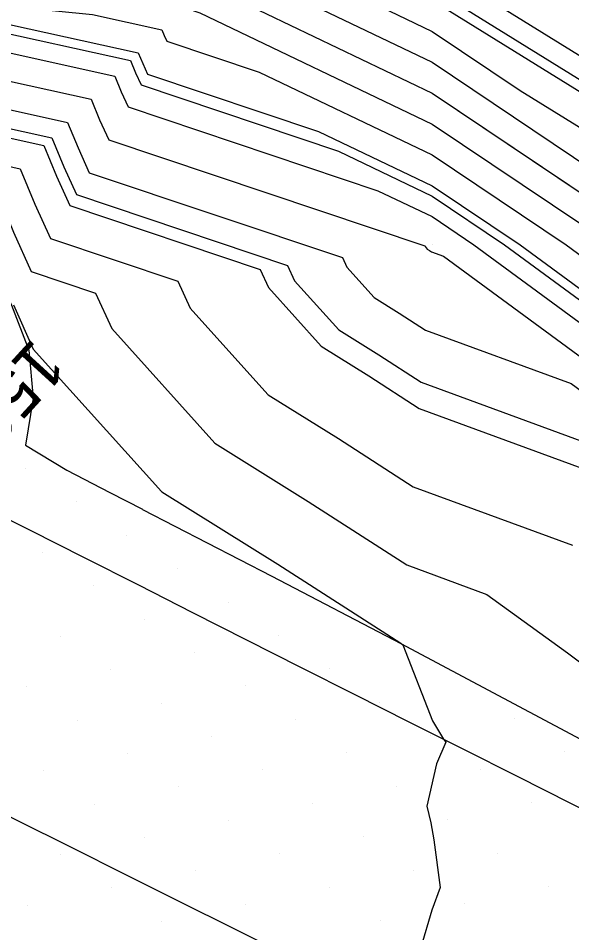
# Model space of a CAD drawing. Extents: x 2354170 to 2357230, y 866100 to 868290.
# Drawn here: x 2355842.92 to 2355865.74, y 867131.61 to 867169.36 of the extents above; entities that cross this region are included whole.
import ezdxf

# ---------------------------------------------------------------- set-up
doc = ezdxf.new("R2010")
doc.units = 0
for name, color, linetype in [('Default', 7, 'Continuous'), ('DTM Contours Major', 7, 'Continuous'), ('DTM Contours Minor', 7, 'Continuous'), ('DTM Contours Minor Text', 7, 'Continuous'), ('Exist DTM Breakline', 7, 'Continuous'), ('Exist DTM QL2 LIDAR Elevation Point', 7, 'Continuous'), ('Exist DTM Scan Elevation Point', 7, 'Continuous'), ('Exist Roads EOP', 7, 'Continuous')]:
    doc.layers.add(name, color=color, linetype=linetype)

msp = doc.modelspace()

# ---------------------------------------------------------------- linework, layer by layer
at = {"layer": 'Default'}
for points in [[(2355810.303, 867125.981), (2355816.622, 867139.648), (2355818.823, 867144.136), (2355828.273, 867164.345), (2355831.167, 867170.234), (2355832.123, 867170.747), (2355833.969, 867172.724), (2355835.633, 867174.286), (2355836.846, 867175.247), (2355842.995, 867175.704), (2355849.981, 867175.225), (2355858.046, 867171.948), (2355859.981, 867171.315), (2355862.525, 867170.013), (2355869.982, 867165.401), (2355879.694, 867160.3), (2355879.982, 867160.158), (2355880.08, 867160.111), (2355880.272, 867160.012), (2355889.982, 867154.899), (2355893.163, 867153.193), (2355898.899, 867150.012), (2355899.982, 867149.43), (2355906.426, 867146.456)], [(2355829.417, 867165.034), (2355829.614, 867165.455), (2355831.683, 867169.665), (2355832.366, 867170.031), (2355833.686, 867171.445), (2355836.096, 867173.707), (2355836.973, 867174.402), (2355841.419, 867174.732), (2355849.981, 867174.145), (2355859.866, 867170.128), (2355859.981, 867170.091), (2355860.134, 867170.013), (2355869.982, 867163.922), (2355877.425, 867160.012), (2355879.982, 867158.625), (2355883.154, 867156.84), (2355889.982, 867153.245), (2355892.086, 867152.116), (2355895.88, 867150.012), (2355899.982, 867147.808), (2355905.316, 867145.346), (2355909.718, 867141.488), (2355915.507, 867138.893)], [(2355811.304, 867126.399), (2355818.895, 867141.319), (2355818.983, 867141.507), (2355819.074, 867141.683), (2355819.15, 867141.824), (2355819.328, 867142.168), (2355822.053, 867147.526), (2355830.955, 867166.564), (2355832.198, 867169.095), (2355832.609, 867169.316), (2355833.403, 867170.165), (2355836.559, 867173.128), (2355837.1, 867173.556), (2355839.844, 867173.76), (2355849.981, 867173.065), (2355857.493, 867170.013), (2355859.981, 867168.819), (2355863.612, 867166.382), (2355869.982, 867162.442)], [(2355811.747, 867126.767), (2355818.686, 867140.406), (2355818.983, 867141.037), (2355819.287, 867141.629), (2355819.543, 867142.103), (2355820.143, 867143.257), (2355829.299, 867161.264), (2355832.295, 867167.674), (2355832.714, 867168.526), (2355832.853, 867168.6), (2355833.12, 867168.886), (2355837.022, 867172.548), (2355837.227, 867172.711), (2355838.268, 867172.788), (2355849.981, 867171.985), (2355854.836, 867170.013), (2355859.981, 867167.545), (2355867.489, 867162.505)], [(2355811.443, 867112.916), (2355808.244, 867118.013), (2355808.626, 867121.657), (2355808.794, 867122.129), (2355811.03, 867124.799), (2355811.015, 867124.915), (2355811.267, 867125.477), (2355812.19, 867127.134), (2355818.478, 867139.492), (2355818.983, 867140.568), (2355819.501, 867141.575), (2355819.935, 867142.382), (2355820.958, 867144.346), (2355832.796, 867167.63), (2355832.954, 867167.946), (2355833.052, 867168.152), (2355833.274, 867168.093), (2355837.179, 867171.744), (2355837.427, 867171.888), (2355841.36, 867171.496), (2355849.981, 867170.905), (2355852.178, 867170.013), (2355859.981, 867166.271), (2355866.793, 867161.698)], [(2355812.633, 867127.501), (2355818.269, 867138.579), (2355818.983, 867140.098), (2355819.714, 867141.521), (2355820.328, 867142.66), (2355821.773, 867145.435), (2355832.43, 867166.397), (2355832.911, 867167.356), (2355833.206, 867167.979), (2355833.879, 867167.801), (2355836.856, 867170.585), (2355837.74, 867171.101), (2355849.389, 867169.94), (2355849.812, 867169.847), (2355849.827, 867169.811), (2355849.843, 867169.777), (2355850.406, 867169.588), (2355859.981, 867164.996), (2355867.405, 867160.012)], [(2355813.076, 867127.868), (2355818.061, 867137.665), (2355818.982, 867139.628), (2355819.928, 867141.467), (2355820.721, 867142.939), (2355822.587, 867146.525), (2355832.065, 867165.165), (2355832.867, 867166.765), (2355833.361, 867167.806), (2355834.484, 867167.509), (2355836.534, 867169.426), (2355838.053, 867170.313), (2355845.973, 867169.524), (2355848.839, 867168.89), (2355848.938, 867168.651), (2355849.043, 867168.419), (2355852.854, 867167.139), (2355859.981, 867163.722), (2355865.507, 867160.012), (2355869.982, 867156.724)], [(2355813.519, 867128.236), (2355817.852, 867136.752), (2355818.982, 867139.158), (2355820.141, 867141.413), (2355821.114, 867143.218), (2355823.402, 867147.614), (2355831.699, 867163.932), (2355832.823, 867166.175), (2355833.515, 867167.633), (2355835.088, 867167.218), (2355836.211, 867168.267), (2355838.367, 867169.526), (2355842.557, 867169.108), (2355847.866, 867167.934), (2355848.049, 867167.49), (2355848.244, 867167.061), (2355855.303, 867164.691), (2355859.981, 867162.447), (2355863.609, 867160.012), (2355869.982, 867155.329), (2355870.811, 867154.846)], [(2355813.963, 867128.603), (2355817.644, 867135.838), (2355818.982, 867138.688), (2355820.355, 867141.359), (2355821.507, 867143.497), (2355824.217, 867148.703), (2355831.333, 867162.7), (2355832.78, 867165.584), (2355833.669, 867167.461), (2355835.693, 867166.926), (2355835.888, 867167.108), (2355838.68, 867168.738), (2355839.142, 867168.692), (2355846.892, 867166.978), (2355847.16, 867166.33), (2355847.445, 867165.703), (2355857.751, 867162.243), (2355859.981, 867161.173), (2355861.71, 867160.012), (2355869.982, 867153.934)], [(2355814.406, 867128.97), (2355817.435, 867134.925), (2355818.982, 867138.218), (2355820.568, 867141.305), (2355821.9, 867143.775), (2355825.032, 867149.792), (2355830.968, 867161.467), (2355832.736, 867164.994), (2355833.824, 867167.288), (2355835.607, 867166.817), (2355836.13, 867166.537), (2355838.556, 867167.977), (2355839.05, 867167.541), (2355845.919, 867166.022), (2355846.27, 867165.169), (2355846.646, 867164.345), (2355859.679, 867159.969), (2355859.693, 867159.937), (2355859.786, 867159.834), (2355859.786, 867159.834), (2355859.87, 867159.781), (2355859.959, 867159.724), (2355860.451, 867159.543), (2355869.982, 867152.539)], [(2355814.849, 867129.338), (2355817.227, 867134.011), (2355818.982, 867137.748), (2355820.782, 867141.25), (2355822.293, 867144.054), (2355825.846, 867150.881), (2355830.602, 867160.235), (2355832.692, 867164.404), (2355833.978, 867167.115), (2355835.336, 867166.756), (2355836.522, 867166.123), (2355838.37, 867167.22), (2355839.428, 867166.286), (2355844.946, 867165.065), (2355845.381, 867164.009), (2355845.846, 867162.987), (2355856.286, 867159.482), (2355856.462, 867159.091), (2355857.594, 867157.831), (2355857.597, 867157.83), (2355858.619, 867157.191), (2355859.705, 867156.491), (2355865.714, 867154.28), (2355869.982, 867151.143)], [(2355815.292, 867129.705), (2355817.018, 867133.098), (2355818.982, 867137.279), (2355820.995, 867141.196), (2355822.686, 867144.333), (2355826.661, 867151.971), (2355830.236, 867159.002), (2355832.649, 867163.813), (2355834.132, 867166.943), (2355835.066, 867166.696), (2355836.914, 867165.709), (2355838.184, 867166.463), (2355839.806, 867165.031), (2355843.972, 867164.109), (2355844.492, 867162.848), (2355845.047, 867161.629), (2355852.892, 867158.995), (2355853.23, 867158.245), (2355855.402, 867155.828), (2355855.407, 867155.826), (2355857.368, 867154.6), (2355859.452, 867153.258), (2355869.312, 867149.629)], [(2355815.735, 867130.072), (2355816.81, 867132.184), (2355818.982, 867136.809), (2355821.209, 867141.142), (2355823.079, 867144.611), (2355827.476, 867153.06), (2355829.871, 867157.77), (2355832.605, 867163.223), (2355834.287, 867166.77), (2355834.795, 867166.635), (2355837.306, 867165.295), (2355837.998, 867165.705), (2355840.184, 867163.775), (2355842.999, 867163.153), (2355843.603, 867161.687), (2355844.248, 867160.27), (2355849.499, 867158.507), (2355849.999, 867157.398), (2355853.21, 867153.825), (2355853.217, 867153.822), (2355856.117, 867152.01), (2355859.198, 867150.025), (2355865.776, 867147.605)], [(2355816.601, 867131.271), (2355818.981, 867136.339), (2355821.422, 867141.088), (2355823.472, 867144.89), (2355828.291, 867154.149), (2355829.505, 867156.537), (2355832.561, 867162.633), (2355834.441, 867166.597), (2355834.525, 867166.575), (2355837.698, 867164.88), (2355837.812, 867164.948), (2355840.562, 867162.52), (2355842.025, 867162.197), (2355842.714, 867160.527), (2355843.449, 867158.912), (2355846.106, 867158.02), (2355846.768, 867156.552), (2355851.018, 867151.823), (2355851.028, 867151.818), (2355854.866, 867149.42), (2355858.945, 867146.793), (2355862.24, 867145.58), (2355865.564, 867143.171), (2355869.418, 867140.265)], [(2355842.713, 867157.533), (2355843.536, 867155.706), (2355848.826, 867149.82), (2355848.838, 867149.814), (2355853.615, 867146.829), (2355858.691, 867143.56), (2355858.703, 867143.555), (2355858.777, 867143.502), (2355858.773, 867143.494), (2355859.994, 867140.353), (2355860.458, 867139.6), (2355860.556, 867139.483), (2355860.171, 867138.588), (2355859.767, 867136.843), (2355859.928, 867136.144), (2355860.06, 867135.449), (2355860.319, 867133.48), (2355859.979, 867132.546), (2355859.523, 867131.008)]]:
    msp.add_lwpolyline(points, dxfattribs=at)
at = {"layer": 'DTM Contours Major'}
msp.add_lwpolyline([(2355815.144, 867129.583), (2355817.088, 867133.402), (2355818.982, 867137.435), (2355820.924, 867141.214), (2355822.555, 867144.24), (2355826.39, 867151.608), (2355830.358, 867159.413), (2355832.663, 867164.01), (2355834.081, 867167), (2355835.156, 867166.716), (2355836.783, 867165.847), (2355838.246, 867166.715), (2355839.68, 867165.449), (2355844.297, 867164.428), (2355844.789, 867163.235), (2355845.314, 867162.081), (2355854.023, 867159.157), (2355854.308, 867158.527), (2355856.133, 867156.496), (2355856.137, 867156.494), (2355857.785, 867155.464), (2355859.536, 867154.336), (2355869.223, 867150.771)], dxfattribs=at)
at = {"layer": 'DTM Contours Minor'}
for points in [[(2355812.391, 867129.208), (2355817.621, 867140.518), (2355818.891, 867143.108), (2355829.167, 867165.085), (2355831.511, 867169.855), (2355832.285, 867170.27), (2355833.78, 867171.871), (2355835.942, 867173.9), (2355836.931, 867174.684), (2355841.945, 867175.056), (2355849.981, 867174.505), (2355859.259, 867170.735), (2355859.981, 867170.499), (2355860.931, 867170.013), (2355869.982, 867164.415), (2355878.364, 867160.012), (2355879.982, 867159.134), (2355881.989, 867158.005), (2355889.982, 867153.796), (2355892.445, 867152.475), (2355896.886, 867150.012), (2355899.982, 867148.349), (2355905.686, 867145.716)], [(2355812.19, 867127.134), (2355818.478, 867139.492), (2355818.983, 867140.568), (2355819.501, 867141.575), (2355819.935, 867142.382), (2355820.958, 867144.346), (2355832.796, 867167.63), (2355832.954, 867167.946), (2355833.052, 867168.152), (2355833.274, 867168.093), (2355837.179, 867171.744), (2355837.427, 867171.888), (2355841.36, 867171.496), (2355849.981, 867170.905), (2355852.178, 867170.013), (2355859.981, 867166.271), (2355869.303, 867160.012)], [(2355813.667, 867128.358), (2355817.783, 867136.447), (2355818.982, 867139.001), (2355820.212, 867141.395), (2355821.245, 867143.311), (2355823.674, 867147.977), (2355831.577, 867163.521), (2355832.809, 867165.978), (2355833.567, 867167.576), (2355835.29, 867167.12), (2355836.103, 867167.88), (2355838.471, 867169.263), (2355841.419, 867168.97), (2355847.541, 867167.615), (2355847.752, 867167.103), (2355847.978, 867166.608), (2355856.119, 867163.875), (2355859.981, 867162.023), (2355862.976, 867160.012), (2355869.982, 867154.864)], [(2355842.713, 867157.533), (2355843.536, 867155.706), (2355848.826, 867149.82), (2355848.838, 867149.814), (2355853.615, 867146.829), (2355858.691, 867143.56), (2355858.703, 867143.555), (2355858.777, 867143.502), (2355858.773, 867143.494), (2355859.994, 867140.353), (2355860.458, 867139.6), (2355860.556, 867139.483), (2355860.171, 867138.588), (2355859.767, 867136.843), (2355859.928, 867136.144), (2355860.06, 867135.449), (2355860.319, 867133.48), (2355859.979, 867132.546), (2355859.523, 867131.008)]]:
    msp.add_lwpolyline(points, dxfattribs=at)
at = {"layer": 'Exist DTM Breakline'}
for points in [[(2355829.867, 867154.964), (2355832.221, 867153.804), (2355834.462, 867152.696), (2355836.701, 867151.584), (2355838.938, 867150.468), (2355841.173, 867149.348), (2355843.407, 867148.224), (2355845.638, 867147.097), (2355847.869, 867145.968), (2355850.099, 867144.838), (2355852.328, 867143.707), (2355854.559, 867142.578), (2355856.79, 867141.451), (2355859.022, 867140.324), (2355861.254, 867139.199), (2355863.487, 867138.074), (2355865.72, 867136.95), (2355867.953, 867135.826), (2355870.186, 867134.702), (2355872.42, 867133.579), (2355874.653, 867132.455), (2355876.886, 867131.332)], [(2355824.679, 867145.31), (2355829.436, 867142.943), (2355831.675, 867141.83), (2355833.913, 867140.715), (2355836.15, 867139.601), (2355838.388, 867138.486), (2355840.625, 867137.37), (2355842.862, 867136.254), (2355845.099, 867135.138), (2355847.336, 867134.021), (2355849.572, 867132.903), (2355851.808, 867131.784), (2355854.043, 867130.665)]]:
    msp.add_lwpolyline(points, dxfattribs=at)
at = {"layer": 'Exist DTM QL2 LIDAR Elevation Point'}
msp.add_line((2355859.981, 867160.012), (2355859.981, 867160.012), dxfattribs=at)
at = {"layer": 'Exist DTM Scan Elevation Point'}
for p, q in [((2355843.227, 867150.783), (2355843.227, 867150.783)), ((2355845.312, 867149.404), (2355845.312, 867149.404)), ((2355847.397, 867148.024), (2355847.397, 867148.024)), ((2355843.932, 867147.319), (2355843.932, 867147.319)), ((2355849.482, 867146.645), (2355849.482, 867146.645)), ((2355846.017, 867145.939), (2355846.017, 867145.939)), ((2355851.567, 867145.265), (2355851.567, 867145.265)), ((2355848.102, 867144.56), (2355848.102, 867144.56)), ((2355844.638, 867143.854), (2355844.638, 867143.854)), ((2355853.652, 867143.886), (2355853.652, 867143.886)), ((2355850.187, 867143.18), (2355850.187, 867143.18)), ((2355846.723, 867142.475), (2355846.723, 867142.475)), ((2355855.737, 867142.507), (2355855.737, 867142.507)), ((2355843.258, 867141.769), (2355843.258, 867141.769)), ((2355852.272, 867141.801), (2355852.272, 867141.801)), ((2355857.822, 867141.127), (2355857.822, 867141.127)), ((2355848.808, 867141.095), (2355848.808, 867141.095)), ((2355845.343, 867140.39), (2355845.343, 867140.39)), ((2355854.357, 867140.422), (2355854.357, 867140.422)), ((2355863.371, 867140.453), (2355863.371, 867140.453)), ((2355850.893, 867139.716), (2355850.893, 867139.716)), ((2355859.907, 867139.748), (2355859.907, 867139.748)), ((2355847.428, 867139.01), (2355847.428, 867139.01)), ((2355856.442, 867139.042), (2355856.442, 867139.042)), ((2355865.456, 867139.074), (2355865.456, 867139.074)), ((2355843.964, 867138.305), (2355843.964, 867138.305)), ((2355852.978, 867138.337), (2355852.978, 867138.337)), ((2355861.992, 867138.368), (2355861.992, 867138.368)), ((2355849.513, 867137.631), (2355849.513, 867137.631)), ((2355858.527, 867137.663), (2355858.527, 867137.663)), ((2355855.063, 867136.957), (2355855.063, 867136.957)), ((2355864.077, 867136.989), (2355864.077, 867136.989)), ((2355846.049, 867136.925), (2355846.049, 867136.925)), ((2355851.598, 867136.252), (2355851.598, 867136.252)), ((2355860.612, 867136.283), (2355860.612, 867136.283)), ((2355848.134, 867135.546), (2355848.134, 867135.546)), ((2355857.148, 867135.578), (2355857.148, 867135.578)), ((2355844.67, 867134.84), (2355844.67, 867134.84)), ((2355853.683, 867134.872), (2355853.683, 867134.872)), ((2355862.697, 867134.904), (2355862.697, 867134.904)), ((2355850.219, 867134.167), (2355850.219, 867134.167)), ((2355859.233, 867134.198), (2355859.233, 867134.198)), ((2355846.755, 867133.461), (2355846.755, 867133.461)), ((2355855.768, 867133.493), (2355855.768, 867133.493)), ((2355864.782, 867133.524), (2355864.782, 867133.524)), ((2355861.318, 867132.819), (2355861.318, 867132.819)), ((2355843.29, 867132.755), (2355843.29, 867132.755)), ((2355852.304, 867132.787), (2355852.304, 867132.787)), ((2355848.84, 867132.082), (2355848.84, 867132.082)), ((2355857.853, 867132.113), (2355857.853, 867132.113))]:
    msp.add_line(p, q, dxfattribs=at)
at = {"layer": 'Exist Roads EOP'}
for points in [[(2355834.454, 867164.521), (2355840.971, 867161.161), (2355841.808, 867159.344), (2355842.63, 867157.521), (2355843.352, 867155.658), (2355843.536, 867153.676), (2355843.208, 867151.746), (2355844.912, 867150.71), (2355846.687, 867149.788), (2355848.033, 867149.095)], [(2355848.046, 867149.089), (2355853.377, 867146.336), (2355858.69, 867143.548), (2355863.987, 867140.73), (2355869.282, 867137.907), (2355874.583, 867135.096), (2355879.895, 867132.307), (2355885.222, 867129.546), (2355890.563, 867126.813), (2355895.915, 867124.099), (2355901.274, 867121.401), (2355906.638, 867118.713), (2355912.005, 867116.031), (2355917.374, 867113.353), (2355922.744, 867110.676), (2355928.112, 867107.996), (2355933.479, 867105.313), (2355938.842, 867102.623), (2355944.2, 867099.924), (2355949.552, 867097.211), (2355954.897, 867094.485), (2355960.236, 867091.746), (2355965.569, 867088.997), (2355970.897, 867086.239)]]:
    msp.add_lwpolyline(points, dxfattribs=at)

# ---------------------------------------------------------------- texts
at = {"layer": 'Default'}
msp.add_text('156', height=2, rotation=227.6115, dxfattribs=at).set_placement((2355843.542, 867156.212))
at = {"layer": 'DTM Contours Minor Text'}
msp.add_text('156', height=2, rotation=227.6115, dxfattribs=at).set_placement((2355843.542, 867156.212))

doc.saveas('drawing.dxf')
